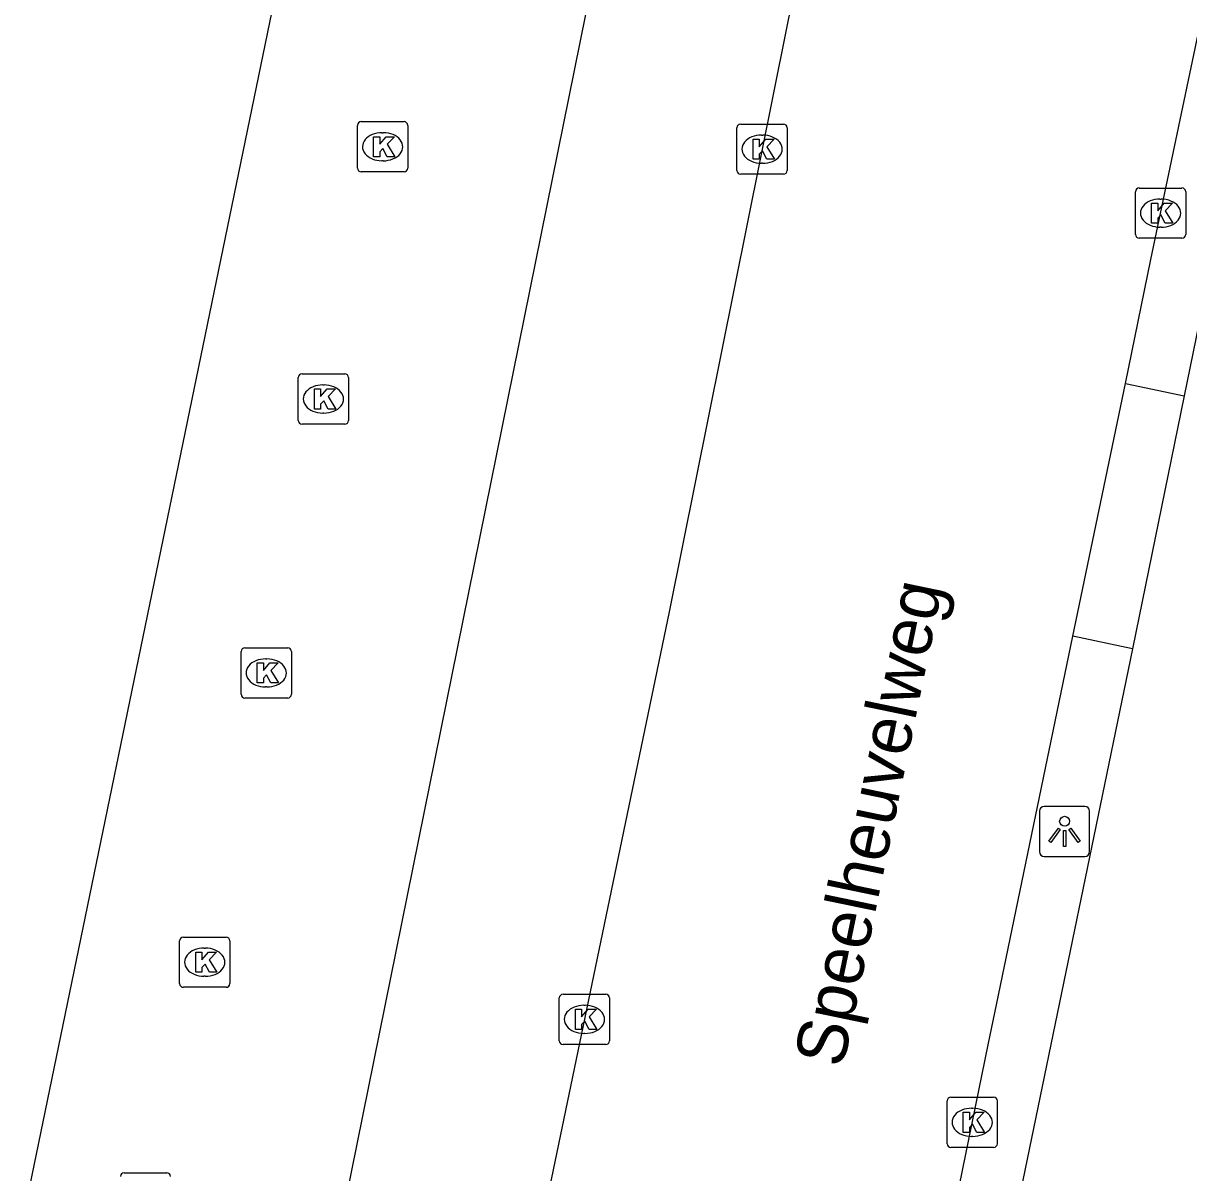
# Model space of a CAD drawing. Extents: x 158087 to 159494, y 382905 to 383981.
# Drawn here: x 158783.31 to 158806.52, y 383022.51 to 383045.4 of the extents above; entities that cross this region are included whole.
import ezdxf

# ---------------------------------------------------------------- set-up
doc = ezdxf.new("R2010")
doc.units = 0
for name, color, linetype in [('IMGEO_Kolk', 7, 'Continuous'), ('IMGEO_Lichtpunt', 7, 'Continuous'), ('IMGEO_Openbare_ruimte_label', 7, 'Continuous'), ('IMGEO_Pand', 7, 'Continuous'), ('IMGEO_Rijbaan_lokaal_open', 7, 'Continuous'), ('IMGEO_Voetpad_open', 7, 'Continuous')]:
    doc.layers.add(name, color=color, linetype=linetype)

msp = doc.modelspace()

# ---------------------------------------------------------------- linework, layer by layer
at = {"layer": 'IMGEO_Kolk'}
for p, q in [((158789.963, 383042.518), (158789.963, 383043.37)), ((158790.038, 383043.444), (158790.89, 383043.444)), ((158790.964, 383043.37), (158790.964, 383042.518)), ((158797.52, 383042.47), (158797.52, 383043.322)), ((158797.595, 383043.396), (158798.447, 383043.396)), ((158798.521, 383043.322), (158798.521, 383042.47)), ((158790.451, 383043.224), (158790.476, 383043.224)), ((158798.008, 383043.176), (158798.033, 383043.176)), ((158790.474, 383042.664), (158790.449, 383042.664)), ((158798.031, 383042.616), (158798.006, 383042.616)), ((158790.89, 383042.444), (158790.038, 383042.444)), ((158798.447, 383042.396), (158797.595, 383042.396)), ((158805.53, 383042.122), (158806.382, 383042.122)), ((158805.455, 383041.196), (158805.455, 383042.048)), ((158805.943, 383041.902), (158805.968, 383041.902)), ((158806.456, 383042.048), (158806.456, 383041.196)), ((158805.966, 383041.342), (158805.941, 383041.342)), ((158806.382, 383041.122), (158805.53, 383041.122)), ((158788.859, 383038.421), (158789.711, 383038.421)), ((158788.784, 383037.495), (158788.784, 383038.347)), ((158789.272, 383038.201), (158789.297, 383038.201)), ((158789.785, 383038.347), (158789.785, 383037.495)), ((158789.295, 383037.641), (158789.27, 383037.641)), ((158789.711, 383037.421), (158788.859, 383037.421)), ((158787.646, 383032.04), (158787.646, 383032.892)), ((158787.721, 383032.966), (158788.573, 383032.966)), ((158788.647, 383032.892), (158788.647, 383032.04)), ((158788.134, 383032.746), (158788.159, 383032.746)), ((158788.157, 383032.186), (158788.132, 383032.186)), ((158788.573, 383031.966), (158787.721, 383031.966)), ((158786.42, 383026.28), (158786.42, 383027.132)), ((158786.495, 383027.206), (158787.347, 383027.206)), ((158787.421, 383027.132), (158787.421, 383026.28)), ((158786.908, 383026.986), (158786.933, 383026.986)), ((158786.931, 383026.426), (158786.906, 383026.426)), ((158787.347, 383026.206), (158786.495, 383026.206)), ((158793.982, 383025.142), (158793.982, 383025.994)), ((158794.057, 383026.068), (158794.909, 383026.068)), ((158794.983, 383025.994), (158794.983, 383025.142)), ((158794.47, 383025.848), (158794.495, 383025.848)), ((158794.493, 383025.288), (158794.468, 383025.288)), ((158794.909, 383025.068), (158794.057, 383025.068)), ((158801.779, 383024.018), (158802.631, 383024.018)), ((158801.704, 383023.092), (158801.704, 383023.944)), ((158802.192, 383023.798), (158802.217, 383023.798)), ((158802.705, 383023.944), (158802.705, 383023.092)), ((158802.215, 383023.238), (158802.19, 383023.238)), ((158802.631, 383023.018), (158801.779, 383023.018)), ((158785.315, 383022.514), (158786.167, 383022.514))]:
    msp.add_line(p, q, dxfattribs=at)
for points in [[(158789.963, 383042.518), (158789.963, 383043.37)], [(158790.038, 383043.444), (158790.89, 383043.444)], [(158790.964, 383043.37), (158790.964, 383042.518)], [(158797.52, 383042.47), (158797.52, 383043.322)], [(158797.595, 383043.396), (158798.447, 383043.396)], [(158798.521, 383043.322), (158798.521, 383042.47)], [(158790.284, 383043.144), (158790.407, 383043.144), (158790.407, 383042.993), (158790.537, 383043.144), (158790.701, 383043.144), (158790.555, 383042.993), (158790.708, 383042.744), (158790.556, 383042.744), (158790.471, 383042.908), (158790.407, 383042.841), (158790.407, 383042.744), (158790.284, 383042.744), (158790.284, 383043.144)], [(158797.841, 383043.096), (158797.964, 383043.096), (158797.964, 383042.945), (158798.094, 383043.096), (158798.258, 383043.096), (158798.112, 383042.945), (158798.265, 383042.696), (158798.113, 383042.696), (158798.028, 383042.86), (158797.964, 383042.793), (158797.964, 383042.696), (158797.841, 383042.696), (158797.841, 383043.096)], [(158790.89, 383042.444), (158790.038, 383042.444)], [(158798.447, 383042.396), (158797.595, 383042.396)], [(158805.53, 383042.122), (158806.382, 383042.122)], [(158805.455, 383041.196), (158805.455, 383042.048)], [(158806.456, 383042.048), (158806.456, 383041.196)], [(158805.776, 383041.822), (158805.899, 383041.822), (158805.899, 383041.671), (158806.029, 383041.822), (158806.193, 383041.822), (158806.047, 383041.671), (158806.2, 383041.422), (158806.048, 383041.422), (158805.963, 383041.586), (158805.899, 383041.519), (158805.899, 383041.422), (158805.776, 383041.422), (158805.776, 383041.822)], [(158806.382, 383041.122), (158805.53, 383041.122)], [(158788.859, 383038.421), (158789.711, 383038.421)], [(158788.784, 383037.495), (158788.784, 383038.347)], [(158789.785, 383038.347), (158789.785, 383037.495)], [(158789.105, 383038.121), (158789.228, 383038.121), (158789.228, 383037.97), (158789.358, 383038.121), (158789.522, 383038.121), (158789.376, 383037.97), (158789.529, 383037.721), (158789.377, 383037.721), (158789.292, 383037.885), (158789.228, 383037.818), (158789.228, 383037.721), (158789.105, 383037.721), (158789.105, 383038.121)], [(158789.711, 383037.421), (158788.859, 383037.421)], [(158787.646, 383032.04), (158787.646, 383032.892)], [(158787.721, 383032.966), (158788.573, 383032.966)], [(158788.647, 383032.892), (158788.647, 383032.04)], [(158787.967, 383032.666), (158788.09, 383032.666), (158788.09, 383032.515), (158788.22, 383032.666), (158788.384, 383032.666), (158788.238, 383032.515), (158788.391, 383032.266), (158788.239, 383032.266), (158788.154, 383032.43), (158788.09, 383032.363), (158788.09, 383032.266), (158787.967, 383032.266), (158787.967, 383032.666)], [(158788.573, 383031.966), (158787.721, 383031.966)], [(158786.42, 383026.28), (158786.42, 383027.132)], [(158786.495, 383027.206), (158787.347, 383027.206)], [(158787.421, 383027.132), (158787.421, 383026.28)], [(158786.741, 383026.906), (158786.864, 383026.906), (158786.864, 383026.755), (158786.994, 383026.906), (158787.158, 383026.906), (158787.012, 383026.755), (158787.165, 383026.506), (158787.013, 383026.506), (158786.928, 383026.67), (158786.864, 383026.603), (158786.864, 383026.506), (158786.741, 383026.506), (158786.741, 383026.906)], [(158787.347, 383026.206), (158786.495, 383026.206)], [(158793.982, 383025.142), (158793.982, 383025.994)], [(158794.057, 383026.068), (158794.909, 383026.068)], [(158794.983, 383025.994), (158794.983, 383025.142)], [(158794.303, 383025.768), (158794.426, 383025.768), (158794.426, 383025.617), (158794.556, 383025.768), (158794.72, 383025.768), (158794.574, 383025.617), (158794.727, 383025.368), (158794.575, 383025.368), (158794.49, 383025.532), (158794.426, 383025.465), (158794.426, 383025.368), (158794.303, 383025.368), (158794.303, 383025.768)], [(158794.909, 383025.068), (158794.057, 383025.068)], [(158801.779, 383024.018), (158802.631, 383024.018)], [(158801.704, 383023.092), (158801.704, 383023.944)], [(158802.705, 383023.944), (158802.705, 383023.092)], [(158802.025, 383023.718), (158802.148, 383023.718), (158802.148, 383023.567), (158802.278, 383023.718), (158802.442, 383023.718), (158802.296, 383023.567), (158802.449, 383023.318), (158802.297, 383023.318), (158802.212, 383023.482), (158802.148, 383023.415), (158802.148, 383023.318), (158802.025, 383023.318), (158802.025, 383023.718)], [(158802.631, 383023.018), (158801.779, 383023.018)], [(158785.315, 383022.514), (158786.167, 383022.514)]]:
    msp.add_lwpolyline(points, dxfattribs=at)
for centre, start, end in [((158790.04, 383043.368), 91.552, 178.448), ((158790.04, 383043.368), 91.552, 178.448), ((158790.888, 383043.368), 1.552, 88.448), ((158790.888, 383043.368), 1.552, 88.448), ((158797.597, 383043.32), 91.552, 178.448), ((158797.597, 383043.32), 91.552, 178.448), ((158798.445, 383043.32), 1.552, 88.448), ((158798.445, 383043.32), 1.552, 88.448), ((158790.04, 383042.52), 181.552, 268.448), ((158790.04, 383042.52), 181.552, 268.448), ((158790.888, 383042.52), 271.552, 358.448), ((158790.888, 383042.52), 271.552, 358.448), ((158797.597, 383042.472), 181.552, 268.448), ((158797.597, 383042.472), 181.552, 268.448), ((158798.445, 383042.472), 271.552, 358.448), ((158798.445, 383042.472), 271.552, 358.448), ((158805.532, 383042.046), 91.552, 178.448), ((158805.532, 383042.046), 91.552, 178.448), ((158806.38, 383042.046), 1.552, 88.448), ((158806.38, 383042.046), 1.552, 88.448), ((158805.532, 383041.198), 181.552, 268.448), ((158805.532, 383041.198), 181.552, 268.448), ((158806.38, 383041.198), 271.552, 358.448), ((158806.38, 383041.198), 271.552, 358.448), ((158788.861, 383038.345), 91.552, 178.448), ((158788.861, 383038.345), 91.552, 178.448), ((158789.709, 383038.345), 1.552, 88.448), ((158789.709, 383038.345), 1.552, 88.448), ((158788.861, 383037.497), 181.552, 268.448), ((158788.861, 383037.497), 181.552, 268.448), ((158789.709, 383037.497), 271.552, 358.448), ((158789.709, 383037.497), 271.552, 358.448), ((158787.723, 383032.89), 91.552, 178.448), ((158787.723, 383032.89), 91.552, 178.448), ((158788.571, 383032.89), 1.552, 88.448), ((158788.571, 383032.89), 1.552, 88.448), ((158787.723, 383032.042), 181.552, 268.448), ((158787.723, 383032.042), 181.552, 268.448), ((158788.571, 383032.042), 271.552, 358.448), ((158788.571, 383032.042), 271.552, 358.448), ((158786.497, 383027.13), 91.552, 178.448), ((158786.497, 383027.13), 91.552, 178.448), ((158787.345, 383027.13), 1.552, 88.448), ((158787.345, 383027.13), 1.552, 88.448), ((158786.497, 383026.282), 181.552, 268.448), ((158786.497, 383026.282), 181.552, 268.448), ((158787.345, 383026.282), 271.552, 358.448), ((158787.345, 383026.282), 271.552, 358.448), ((158794.059, 383025.992), 91.552, 178.448), ((158794.059, 383025.992), 91.552, 178.448), ((158794.907, 383025.992), 1.552, 88.448), ((158794.907, 383025.992), 1.552, 88.448), ((158794.059, 383025.144), 181.552, 268.448), ((158794.059, 383025.144), 181.552, 268.448), ((158794.907, 383025.144), 271.552, 358.448), ((158794.907, 383025.144), 271.552, 358.448), ((158801.781, 383023.942), 91.552, 178.448), ((158801.781, 383023.942), 91.552, 178.448), ((158802.629, 383023.942), 1.552, 88.448), ((158802.629, 383023.942), 1.552, 88.448), ((158801.781, 383023.094), 181.552, 268.448), ((158801.781, 383023.094), 181.552, 268.448), ((158802.629, 383023.094), 271.552, 358.448), ((158802.629, 383023.094), 271.552, 358.448), ((158785.317, 383022.438), 91.552, 178.448), ((158785.317, 383022.438), 91.552, 178.448), ((158786.165, 383022.438), 1.552, 88.448), ((158786.165, 383022.438), 1.552, 88.448)]:
    msp.add_arc(centre, 0.0765, start, end, dxfattribs=at)
for centre, major_axis, ratio, start_param, end_param in [((158790.45, 383042.944), (-0.387, 0.002), 0.722429, 4.712389, 7.853982), ((158790.475, 383042.944), (-0.39, 0.002), 0.717154, 1.570796, 4.712389), ((158798.007, 383042.896), (-0.387, 0.002), 0.722429, 4.712389, 7.853982), ((158798.032, 383042.896), (-0.39, 0.002), 0.717154, 1.570796, 4.712389), ((158805.942, 383041.622), (-0.387, 0.002), 0.722429, 4.712389, 7.853982), ((158805.967, 383041.622), (-0.39, 0.002), 0.717154, 1.570796, 4.712389), ((158789.271, 383037.921), (-0.387, 0.002), 0.722429, 4.712389, 7.853982), ((158789.296, 383037.921), (-0.39, 0.002), 0.717154, 1.570796, 4.712389), ((158788.133, 383032.466), (-0.387, 0.002), 0.722429, 4.712389, 7.853982), ((158788.158, 383032.466), (-0.39, 0.002), 0.717154, 1.570796, 4.712389), ((158786.907, 383026.706), (-0.387, 0.002), 0.722429, 4.712389, 7.853982), ((158786.932, 383026.706), (-0.39, 0.002), 0.717154, 1.570796, 4.712389), ((158794.469, 383025.568), (-0.387, 0.002), 0.722429, 4.712389, 7.853982), ((158794.494, 383025.568), (-0.39, 0.002), 0.717154, 1.570796, 4.712389), ((158802.191, 383023.518), (-0.387, 0.002), 0.722429, 4.712389, 7.853982), ((158802.216, 383023.518), (-0.39, 0.002), 0.717154, 1.570796, 4.712389)]:
    msp.add_ellipse(centre, major_axis=major_axis, ratio=ratio, start_param=start_param, end_param=end_param, dxfattribs=at)
at = {"layer": 'IMGEO_Lichtpunt'}
for p, q in [((158804.448, 383029.809), (158803.64, 383029.809)), ((158804.448, 383029.809), (158803.64, 383029.809)), ((158803.546, 383029.714), (158803.546, 383028.907)), ((158803.546, 383029.714), (158803.546, 383028.907)), ((158804.542, 383028.907), (158804.542, 383029.714)), ((158804.542, 383028.907), (158804.542, 383029.714)), ((158803.64, 383028.813), (158804.448, 383028.813)), ((158803.64, 383028.813), (158804.448, 383028.813))]:
    msp.add_line(p, q, dxfattribs=at)
for points in [[(158803.92, 383029.378), (158803.959, 383029.35), (158803.771, 383029.088), (158803.733, 383029.115), (158803.92, 383029.378)], [(158804.132, 383029.35), (158804.17, 383029.377), (158804.357, 383029.115), (158804.318, 383029.087), (158804.132, 383029.35)], [(158804.022, 383029.33), (158804.069, 383029.33), (158804.069, 383029.008), (158804.022, 383029.008), (158804.022, 383029.33)]]:
    msp.add_lwpolyline(points, dxfattribs=at)
msp.add_circle((158804.045, 383029.512), 0.0994, dxfattribs=at)
for centre, start, end in [((158803.64, 383029.714), 90, 180), ((158803.64, 383029.714), 90, 180), ((158804.448, 383029.714), 0, 90), ((158804.448, 383029.714), 0, 90), ((158803.64, 383028.907), 180, 270), ((158803.64, 383028.907), 180, 270), ((158804.448, 383028.907), 270, 0), ((158804.448, 383028.907), 270, 360)]:
    msp.add_arc(centre, 0.0946, start, end, dxfattribs=at)
at = {"layer": 'IMGEO_Pand'}
msp.add_lwpolyline([(158784.337, 383021.381), (158783.308, 383021.593), (158788.619, 383047.357)], dxfattribs=at)
at = {"layer": 'IMGEO_Rijbaan_lokaal_open'}
for points in [[(158801.51, 383060.092), (158798.504, 383045.305), (158796.167, 383033.685), (158793.719, 383021.9), (158793.205, 383018.967), (158792.953, 383017.671)], [(158805.259, 383038.227), (158805.761, 383040.697), (158806.731, 383045.313)], [(158804.207, 383033.195), (158805.259, 383038.227)], [(158798.725, 383004.808), (158800.707, 383015.34), (158801.166, 383018.431), (158802.528, 383025.095), (158802.686, 383025.857), (158804.207, 383033.195)]]:
    msp.add_lwpolyline(points, dxfattribs=at)
at = {"layer": 'IMGEO_Voetpad_open'}
for points in [[(158810.559, 383058.63), (158807.3, 383042.268), (158806.424, 383037.984)], [(158794.614, 383046.144), (158789.4, 383020.358)], [(158805.259, 383038.227), (158806.424, 383037.984)], [(158806.424, 383037.984), (158805.395, 383032.947)], [(158805.395, 383032.947), (158804.207, 383033.195)], [(158805.395, 383032.947), (158801.03, 383011.785), (158799.863, 383006.073)]]:
    msp.add_lwpolyline(points, dxfattribs=at)

# ---------------------------------------------------------------- texts
at = {"layer": 'IMGEO_Openbare_ruimte_label'}
msp.add_text('Speelheuvelweg', height=1, rotation=78.2855, dxfattribs=at).set_placement((158799.63, 383024.58))

doc.saveas('drawing.dxf')
